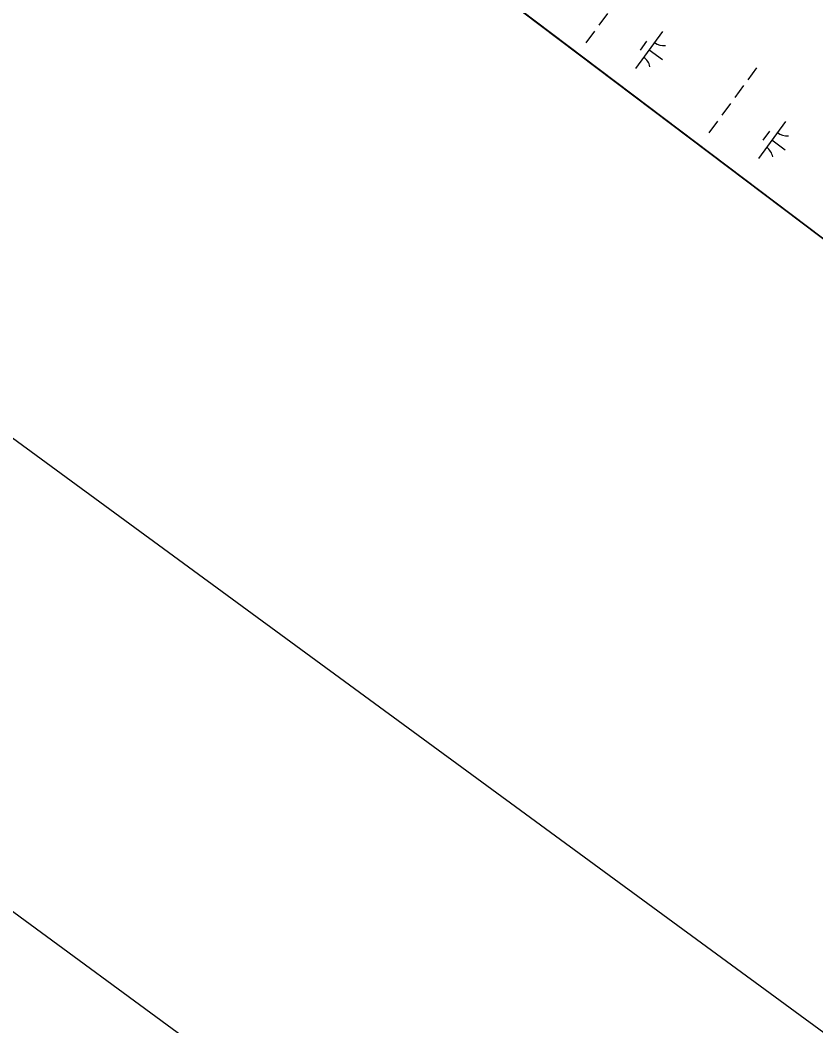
# Model space of a CAD drawing. Extents: x 3905714 to 3926767, y 183354 to 205755.
# Drawn here: x 3910493 to 3911362, y 187283 to 188381 of the extents above; entities that cross this region are included whole.
import ezdxf

# ---------------------------------------------------------------- set-up
doc = ezdxf.new("R2010")
doc.units = 0
for name, color, linetype in [('G-ANNO-NPLT', 7, 'Continuous'), ('V-ANNO-SYMB', 7, 'Continuous'), ('V-GRID-FRAM', 7, 'Continuous'), ('V-WETL-SWMP', 7, 'Continuous')]:
    doc.layers.add(name, color=color, linetype=linetype)

msp = doc.modelspace()

# ---------------------------------------------------------------- linework, layer by layer
at = {"layer": 'G-ANNO-NPLT'}
msp.add_lwpolyline([(3916784.5, 205519.9), (3905949.4, 190731), (3915696.7, 183589.7), (3926531.8, 198378.7)], close=True, dxfattribs=at)
at = {"layer": 'V-ANNO-SYMB'}
msp.add_lwpolyline([(3916223.9, 204226), (3906447.8, 190882.4), (3915690.8, 184110.5), (3925467, 197454.1), (3916223.9, 204226)], dxfattribs=at)
at = {"layer": 'V-GRID-FRAM'}
msp.add_lwpolyline([(3924287.8, 196971.1), (3915521.4, 185005.6), (3909313.3, 189695.8), (3918205.9, 201877.9), (3924287.8, 196971.1)], dxfattribs=at)
at = {"layer": 'V-WETL-SWMP'}
for p, q in [((3911016.1, 188409.3), (3911862.1, 187770.2)), ((3911134.2, 188388.3), (3911124.8, 188375.4)), ((3911120, 188369), (3911110.6, 188356.1)), ((3911194.2, 188368.6), (3911164.7, 188328.3)), ((3911176.8, 188357.9), (3911169.7, 188348.2)), ((3911179.4, 188348.5), (3911194, 188337.8)), ((3911296.8, 188328.7), (3911287.3, 188315.8)), ((3911282.6, 188309.4), (3911273.1, 188296.5)), ((3911268.4, 188290), (3911258.9, 188277.1)), ((3911254.2, 188270.7), (3911244.8, 188257.8)), ((3911328.4, 188270.3), (3911298.8, 188230)), ((3911310.9, 188259.6), (3911303.8, 188249.9)), ((3911313.6, 188250.2), (3911328.1, 188239.5))]:
    msp.add_line(p, q, dxfattribs=at)
for centre, start, end in [((3911196, 188370.6), 233, 274.5436), ((3911163.3, 188326.1), 13, 54.5436), ((3911330.1, 188272.3), 233, 274.5436), ((3911297.5, 188227.7), 13, 54.5436)]:
    msp.add_arc(centre, 17.6, start, end, dxfattribs=at)

doc.saveas('drawing.dxf')
